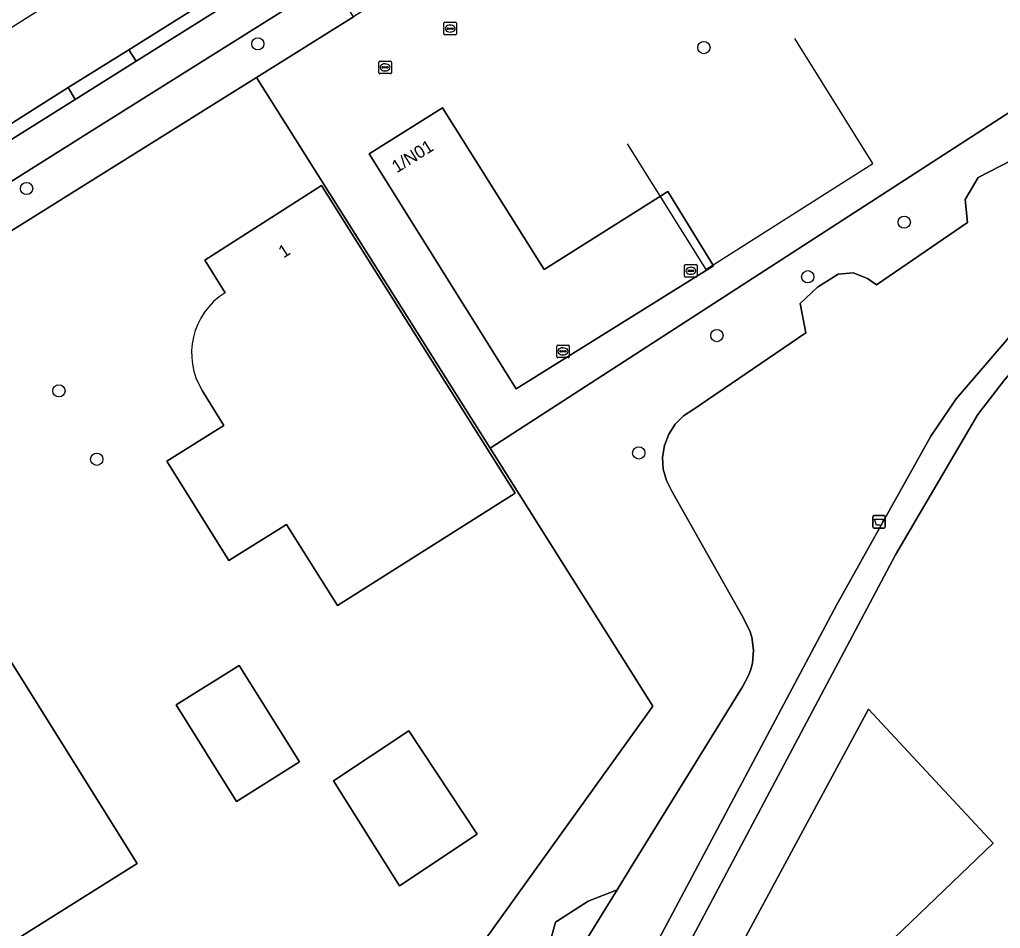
# Model space of a CAD drawing. Extents: x 159352 to 160617, y 385888 to 387323.
# Drawn here: x 159828.8 to 159907, y 387087.9 to 387160.3 of the extents above; entities that cross this region are included whole.
import ezdxf

# ---------------------------------------------------------------- set-up
doc = ezdxf.new("R2010")
doc.units = 0
for name, color, linetype in [('IMGEO_Afvalbak', 7, 'Continuous'), ('IMGEO_Berm_open', 7, 'Continuous'), ('IMGEO_Boom', 7, 'Continuous'), ('IMGEO_Erf', 7, 'Continuous'), ('IMGEO_Fietspad_gesloten', 7, 'Continuous'), ('IMGEO_Groenvoorziening', 7, 'Continuous'), ('IMGEO_Hek', 7, 'Continuous'), ('IMGEO_Kolk', 7, 'Continuous'), ('IMGEO_Pand', 7, 'Continuous'), ('IMGEO_Pand_nummerreeks', 7, 'Continuous'), ('IMGEO_Rijbaan_lokaal_gesloten', 7, 'Continuous'), ('IMGEO_Voetpad_halfverhard', 7, 'Continuous'), ('IMGEO_Voetpad_open', 7, 'Continuous')]:
    doc.layers.add(name, color=color, linetype=linetype)

msp = doc.modelspace()

# ---------------------------------------------------------------- linework, layer by layer
at = {"layer": 'IMGEO_Afvalbak'}
for p, q in [((159896.876, 387119.879), (159896.876, 387120.679)), ((159896.876, 387120.679), (159896.876, 387119.879)), ((159896.976, 387120.779), (159897.766, 387120.779)), ((159897.766, 387120.779), (159896.976, 387120.779)), ((159897.866, 387120.679), (159897.866, 387119.879)), ((159897.866, 387119.879), (159897.866, 387120.679)), ((159897.766, 387119.779), (159896.976, 387119.779)), ((159896.976, 387119.779), (159897.766, 387119.779))]:
    msp.add_line(p, q, dxfattribs=at)
msp.add_lwpolyline([(159897.019, 387120.493), (159897.723, 387120.493), (159897.574, 387120.023), (159897.168, 387120.023), (159897.019, 387120.493)], dxfattribs=at)
for centre, start, end in [((159896.976, 387120.679), 90, 180), ((159896.976, 387120.679), 90, 180), ((159897.766, 387120.679), 0, 90), ((159897.766, 387120.679), 360, 90), ((159896.976, 387119.879), 180, 270), ((159896.976, 387119.879), 180, 270), ((159897.766, 387119.879), 270, 0), ((159897.766, 387119.879), 270, 0)]:
    msp.add_arc(centre, 0.1, start, end, dxfattribs=at)
at = {"layer": 'IMGEO_Berm_open'}
for points in [[(159852.073, 387165.753), (159851.51, 387166.695), (159845.181, 387162.713), (159837.558, 387157.911), (159838.141, 387157)], [(159833.27, 387153.959), (159832.711, 387154.894), (159826.066, 387150.699), (159818.825, 387146.173), (159819.394, 387145.255)]]:
    msp.add_lwpolyline(points, close=True, dxfattribs=at)
at = {"layer": 'IMGEO_Boom'}
for centre in [(159847.834, 387158.388), (159883.403, 387158.089), (159829.4, 387146.855), (159899.377, 387144.169), (159891.687, 387139.816), (159884.44, 387135.132), (159831.978, 387130.726), (159878.211, 387125.772), (159834.993, 387125.266)]:
    msp.add_circle(centre, 0.489, dxfattribs=at)
at = {"layer": 'IMGEO_Erf'}
for points in [[(159900.692, 387189.024), (159895.03, 387185.471), (159889.909, 387182.253), (159887.857, 387180.964), (159860.558, 387163.808), (159855.462, 387160.531), (159847.739, 387155.709), (159864.819, 387128.596), (159866.356, 387126.157), (159918.593, 387159.929)], [(159879.318, 387105.581), (159866.356, 387126.157), (159864.819, 387128.596), (159847.739, 387155.709), (159826.502, 387142.448), (159820.913, 387138.958), (159811.566, 387133.121), (159780.921, 387113.843), (159789.337, 387100.545), (159827.729, 387039.883), (159829.239, 387041.358), (159833.7, 387045.715), (159842.366, 387054.08), (159847.993, 387061.226), (159850.21, 387064.041), (159863.438, 387082.761), (159863.209, 387083.12)], [(159868.442, 387130.893), (159856.72, 387149.628), (159862.569, 387153.296), (159870.666, 387140.403), (159880.518, 387146.601), (159884.173, 387140.7)], [(159838.214, 387093.035), (159828.992, 387087.257), (159833.3, 387080.381), (159824.244, 387074.706), (159828.5, 387067.913), (159823.32, 387064.667), (159819.337, 387062.172), (159819.082, 387062.012), (159793.385, 387103.025), (159793.233, 387103.267), (159802.468, 387109.053), (159799.551, 387113.708), (159811.092, 387120.939), (159816.867, 387111.721), (159823.79, 387116.058), (159826.445, 387111.821)], [(159851.157, 387101.152), (159846.144, 387097.978), (159841.312, 387105.684), (159846.339, 387108.836)], [(159859.119, 387091.271), (159853.869, 387099.626), (159859.862, 387103.609), (159865.321, 387095.394)]]:
    msp.add_lwpolyline(points, close=True, dxfattribs=at)
for points in [[(159845.218, 387138.536), (159843.599, 387141.14), (159852.906, 387147.096), (159868.366, 387122.557), (159854.185, 387113.623), (159850.119, 387120.075), (159845.52, 387117.21)], [(159845.52, 387117.21), (159840.589, 387125.123), (159845.133, 387127.97), (159843.406, 387130.741)]]:
    msp.add_lwpolyline(points, dxfattribs=at)
msp.add_arc((159848.221, 387133.73), 5.667, 121.99884, 211.8284, dxfattribs=at)
at = {"layer": 'IMGEO_Fietspad_gesloten'}
msp.add_lwpolyline([(159819.155, 387141.758), (159834.626, 387151.467), (159853.667, 387163.427), (159858.735, 387166.589), (159893.193, 387188.191), (159891.743, 387190.614), (159857.812, 387169.391), (159852.073, 387165.753), (159838.141, 387157), (159833.27, 387153.959), (159819.394, 387145.255)], dxfattribs=at)
at = {"layer": 'IMGEO_Groenvoorziening'}
for points in [[(159911.04, 387188.259), (159905.026, 387191.744), (159900.692, 387189.024), (159918.593, 387159.929), (159866.356, 387126.157), (159879.318, 387105.581), (159863.209, 387083.12)], [(159928.781, 387155.644), (159928.412, 387155.238), (159913.02, 387138.016), (159907.396, 387131.623), (159905.254, 387128.845), (159898.678, 387117.653), (159866.99, 387058.004), (159855.946, 387037.465), (159855.921, 387036.865), (159856.155, 387036.133), (159859.435, 387031.848), (159859.749, 387032.088), (159949.709, 387101.424)], [(159831.115, 387026.309), (159850.627, 387039.56), (159853.366, 387041.633), (159860.984, 387051.122), (159874.513, 387077.069), (159893.978, 387113.649), (159901.497, 387127.117), (159903.528, 387130.092), (159925.484, 387155.614)], [(159870.725, 387085.261), (159871.559, 387088.364), (159874.183, 387090.034), (159876.482, 387090.951), (159877.525, 387092.64), (159886.469, 387107.116), (159886.968, 387108.028), (159887.144, 387108.518), (159887.267, 387109.024), (159887.352, 387110.06), (159887.22, 387111.092), (159887.073, 387111.591), (159886.432, 387112.83), (159880.843, 387122.733), (159880.41, 387123.577), (159880.163, 387124.492), (159880.11, 387125.439), (159880.256, 387126.376), (159880.594, 387127.262), (159881.109, 387128.059), (159881.777, 387128.731), (159882.609, 387129.269), (159891.543, 387135.356), (159891.078, 387137.695), (159892.463, 387138.993), (159894.106, 387140.032), (159895.317, 387140.119), (159896.442, 387139.686), (159897.156, 387139.18), (159904.427, 387144.133), (159904.228, 387145.989), (159905.266, 387147.72), (159907.948, 387149.105)], [(159907.948, 387149.105), (159905.266, 387147.72), (159904.228, 387145.989), (159904.427, 387144.133), (159897.156, 387139.18), (159896.442, 387139.686), (159895.317, 387140.119), (159894.106, 387140.032), (159892.463, 387138.993), (159891.078, 387137.695), (159891.543, 387135.356), (159882.609, 387129.269), (159881.777, 387128.731), (159881.109, 387128.059), (159880.594, 387127.262), (159880.256, 387126.376), (159880.11, 387125.439), (159880.163, 387124.492), (159880.41, 387123.577), (159880.843, 387122.733), (159886.432, 387112.83), (159887.073, 387111.591), (159887.22, 387111.092), (159887.352, 387110.06), (159887.267, 387109.024), (159887.144, 387108.518), (159886.968, 387108.028), (159886.469, 387107.116), (159877.525, 387092.64), (159876.482, 387090.951), (159870.899, 387081.913)]]:
    msp.add_lwpolyline(points, dxfattribs=at)
for points in [[(159896.539, 387105.343), (159861.685, 387040.809), (159862.42, 387039.053), (159882.243, 387056.704), (159878.599, 387061.68), (159878.846, 387065.12), (159882.048, 387070.372), (159883.535, 387072.664), (159906.471, 387094.652)], [(159883.535, 387072.664), (159882.048, 387070.372), (159878.846, 387065.12), (159878.599, 387061.68), (159882.243, 387056.704), (159862.42, 387039.053), (159861.685, 387040.809), (159896.539, 387105.343), (159906.471, 387094.652)], [(159874.183, 387090.034), (159871.559, 387088.364), (159870.725, 387085.261), (159870.899, 387081.913), (159876.482, 387090.951)]]:
    msp.add_lwpolyline(points, close=True, dxfattribs=at)
at = {"layer": 'IMGEO_Hek'}
msp.add_lwpolyline([(159877.277, 387150.415), (159883.548, 387140.389), (159896.882, 387148.849), (159890.666, 387158.824)], dxfattribs=at)
at = {"layer": 'IMGEO_Kolk'}
for p, q in [((159862.673, 387159.175), (159862.673, 387160.027)), ((159862.748, 387160.101), (159863.6, 387160.101)), ((159862.932, 387159.595), (159862.932, 387159.607)), ((159863.37, 387159.558), (159862.972, 387159.558)), ((159862.975, 387159.644), (159863.373, 387159.644)), ((159863.161, 387159.881), (159863.186, 387159.881)), ((159863.416, 387159.607), (159863.416, 387159.595)), ((159863.674, 387160.027), (159863.674, 387159.175)), ((159863.6, 387159.101), (159862.748, 387159.101)), ((159863.184, 387159.321), (159863.159, 387159.321)), ((159857.48, 387156.082), (159857.48, 387156.934)), ((159857.555, 387157.008), (159858.407, 387157.008)), ((159857.739, 387156.502), (159857.739, 387156.514)), ((159858.177, 387156.465), (159857.779, 387156.465)), ((159857.782, 387156.551), (159858.18, 387156.551)), ((159857.968, 387156.788), (159857.993, 387156.788)), ((159858.223, 387156.514), (159858.223, 387156.502)), ((159858.481, 387156.934), (159858.481, 387156.082)), ((159858.407, 387156.008), (159857.555, 387156.008)), ((159857.991, 387156.228), (159857.966, 387156.228)), ((159881.94, 387140.792), (159882.792, 387140.792)), ((159881.865, 387139.866), (159881.865, 387140.718)), ((159882.124, 387140.286), (159882.124, 387140.298)), ((159882.562, 387140.249), (159882.164, 387140.249)), ((159882.167, 387140.335), (159882.565, 387140.335)), ((159882.376, 387140.012), (159882.351, 387140.012)), ((159882.353, 387140.572), (159882.378, 387140.572)), ((159882.608, 387140.298), (159882.608, 387140.286)), ((159882.866, 387140.718), (159882.866, 387139.866)), ((159882.792, 387139.792), (159881.94, 387139.792)), ((159871.668, 387133.442), (159871.668, 387134.294)), ((159871.743, 387134.368), (159872.595, 387134.368)), ((159871.927, 387133.862), (159871.927, 387133.874)), ((159872.365, 387133.825), (159871.967, 387133.825)), ((159871.97, 387133.911), (159872.368, 387133.911)), ((159872.156, 387134.148), (159872.181, 387134.148)), ((159872.411, 387133.874), (159872.411, 387133.862)), ((159872.669, 387134.294), (159872.669, 387133.442)), ((159872.595, 387133.368), (159871.743, 387133.368)), ((159872.179, 387133.588), (159872.154, 387133.588))]:
    msp.add_line(p, q, dxfattribs=at)
for points in [[(159862.673, 387159.175), (159862.673, 387160.027)], [(159862.748, 387160.101), (159863.6, 387160.101)], [(159863.674, 387160.027), (159863.674, 387159.175)], [(159863.6, 387159.101), (159862.748, 387159.101)], [(159857.48, 387156.082), (159857.48, 387156.934)], [(159857.555, 387157.008), (159858.407, 387157.008)], [(159858.481, 387156.934), (159858.481, 387156.082)], [(159858.407, 387156.008), (159857.555, 387156.008)], [(159881.94, 387140.792), (159882.792, 387140.792)], [(159881.865, 387139.866), (159881.865, 387140.718)], [(159882.866, 387140.718), (159882.866, 387139.866)], [(159882.792, 387139.792), (159881.94, 387139.792)], [(159871.668, 387133.442), (159871.668, 387134.294)], [(159871.743, 387134.368), (159872.595, 387134.368)], [(159872.669, 387134.294), (159872.669, 387133.442)], [(159872.595, 387133.368), (159871.743, 387133.368)]]:
    msp.add_lwpolyline(points, dxfattribs=at)
for centre, radius, start, end in [((159862.75, 387160.025), 0.0765, 91.55205, 178.44795), ((159862.75, 387160.025), 0.0765, 91.55205, 178.44795), ((159862.972, 387159.604), 0.0403, 85.87752, 175.75265), ((159862.969, 387159.594), 0.0366, 178.93798, 274.71019), ((159863.373, 387159.601), 0.043, 264.86636, 352.45326), ((159863.377, 387159.606), 0.0386, 1.73085, 96.63898), ((159863.598, 387160.025), 0.0765, 1.55205, 88.44795), ((159863.598, 387160.025), 0.0765, 1.55205, 88.44795), ((159862.75, 387159.177), 0.0765, 181.55205, 268.44795), ((159862.75, 387159.177), 0.0765, 181.55205, 268.44795), ((159863.598, 387159.177), 0.0765, 271.55205, 358.44795), ((159863.598, 387159.177), 0.0765, 271.55205, 358.44795), ((159857.557, 387156.932), 0.0765, 91.55205, 178.44795), ((159857.557, 387156.932), 0.0765, 91.55205, 178.44795), ((159857.779, 387156.511), 0.0403, 85.87752, 175.75265), ((159857.776, 387156.501), 0.0366, 178.93798, 274.71019), ((159858.18, 387156.508), 0.043, 264.86636, 352.45326), ((159858.184, 387156.513), 0.0386, 1.73085, 96.63898), ((159858.405, 387156.932), 0.0765, 1.55205, 88.44795), ((159858.405, 387156.932), 0.0765, 1.55205, 88.44795), ((159857.557, 387156.084), 0.0765, 181.55205, 268.44795), ((159857.557, 387156.084), 0.0765, 181.55205, 268.44795), ((159858.405, 387156.084), 0.0765, 271.55205, 358.44795), ((159858.405, 387156.084), 0.0765, 271.55205, 358.44795), ((159881.942, 387140.716), 0.0765, 91.55205, 178.44795), ((159881.942, 387140.716), 0.0765, 91.55205, 178.44795), ((159882.79, 387140.716), 0.0765, 1.55205, 88.44795), ((159882.79, 387140.716), 0.0765, 1.55205, 88.44795), ((159882.164, 387140.295), 0.0403, 85.87752, 175.75265), ((159882.161, 387140.285), 0.0366, 178.93798, 274.71019), ((159882.565, 387140.292), 0.043, 264.86636, 352.45326), ((159882.569, 387140.297), 0.0386, 1.73085, 96.63898), ((159881.942, 387139.868), 0.0765, 181.55205, 268.44795), ((159881.942, 387139.868), 0.0765, 181.55205, 268.44795), ((159882.79, 387139.868), 0.0765, 271.55205, 358.44795), ((159882.79, 387139.868), 0.0765, 271.55205, 358.44795), ((159871.745, 387134.292), 0.0765, 91.55205, 178.44795), ((159871.745, 387134.292), 0.0765, 91.55205, 178.44795), ((159871.967, 387133.871), 0.0403, 85.87752, 175.75265), ((159871.964, 387133.861), 0.0366, 178.93798, 274.71019), ((159872.368, 387133.868), 0.043, 264.86636, 352.45326), ((159872.372, 387133.873), 0.0386, 1.73085, 96.63898), ((159872.593, 387134.292), 0.0765, 1.55205, 88.44795), ((159872.593, 387134.292), 0.0765, 1.55205, 88.44795), ((159871.745, 387133.444), 0.0765, 181.55205, 268.44795), ((159871.745, 387133.444), 0.0765, 181.55205, 268.44795), ((159872.593, 387133.444), 0.0765, 271.55205, 358.44795), ((159872.593, 387133.444), 0.0765, 271.55205, 358.44795)]:
    msp.add_arc(centre, radius, start, end, dxfattribs=at)
for centre, major_axis, ratio, start_param, end_param in [((159863.16, 387159.601), (-0.387, 0.002), 0.722429, 4.712389, 7.853982), ((159863.185, 387159.601), (-0.39, 0.002), 0.717154, 1.570796, 4.712389), ((159857.967, 387156.508), (-0.387, 0.002), 0.722429, 4.712389, 7.853982), ((159857.992, 387156.508), (-0.39, 0.002), 0.717154, 1.570796, 4.712389), ((159882.352, 387140.292), (-0.387, 0.002), 0.722429, 4.712389, 7.853982), ((159882.377, 387140.292), (-0.39, 0.002), 0.717154, 1.570796, 4.712389), ((159872.155, 387133.868), (-0.387, 0.002), 0.722429, 4.712389, 7.853982), ((159872.18, 387133.868), (-0.39, 0.002), 0.717154, 1.570796, 4.712389)]:
    msp.add_ellipse(centre, major_axis=major_axis, ratio=ratio, start_param=start_param, end_param=end_param, dxfattribs=at)
at = {"layer": 'IMGEO_Pand'}
for points in [[(159868.442, 387130.893), (159884.173, 387140.7), (159880.518, 387146.601), (159870.666, 387140.403), (159862.569, 387153.296), (159856.72, 387149.628)], [(159838.214, 387093.035), (159826.445, 387111.821), (159823.79, 387116.058), (159816.867, 387111.721), (159811.092, 387120.939), (159799.551, 387113.708), (159802.468, 387109.053), (159793.233, 387103.267), (159793.385, 387103.025), (159819.082, 387062.012), (159819.337, 387062.172), (159823.32, 387064.667), (159828.5, 387067.913), (159824.244, 387074.706), (159833.3, 387080.381), (159828.992, 387087.257)], [(159851.157, 387101.152), (159846.339, 387108.836), (159841.312, 387105.684), (159846.144, 387097.978)], [(159859.119, 387091.271), (159865.321, 387095.394), (159859.862, 387103.609), (159853.869, 387099.626)]]:
    msp.add_lwpolyline(points, close=True, dxfattribs=at)
msp.add_lwpolyline([(159843.406, 387130.741), (159845.133, 387127.97), (159840.589, 387125.123), (159845.52, 387117.21), (159850.119, 387120.075), (159854.185, 387113.623), (159868.366, 387122.557), (159852.906, 387147.096), (159843.599, 387141.14), (159845.218, 387138.536)], dxfattribs=at)
msp.add_arc((159848.221, 387133.73), 5.667, 121.99884, 211.8284, dxfattribs=at)
at = {"layer": 'IMGEO_Rijbaan_lokaal_gesloten'}
for points in [[(160048.752, 387303.711), (160011.173, 387277.434), (159978.392, 387254.928), (159965.284, 387246.518), (159912.052, 387212.367), (159907.474, 387209.491), (159829.806, 387160.696), (159702.709, 387080.332)], [(159826.066, 387150.699), (159832.711, 387154.894), (159837.558, 387157.911), (159845.181, 387162.713), (159851.51, 387166.695), (159857.247, 387170.304), (159861.678, 387173.091), (159877.397, 387182.897), (159891.15, 387191.52), (159896.284, 387194.749), (159904.916, 387200.115), (159908.53, 387202.416), (159912.382, 387204.872), (159913.243, 387205.421), (159915.912, 387207.124), (159916.83, 387207.709), (159962.683, 387236.479), (159978.876, 387247.75), (159989.733, 387256.575), (159994.292, 387260.262), (160011.426, 387273.799), (160012.319, 387274.5), (160013.214, 387275.199)]]:
    msp.add_lwpolyline(points, dxfattribs=at)
at = {"layer": 'IMGEO_Voetpad_halfverhard'}
for points in [[(159927.214, 387157.563), (159925.484, 387155.614), (159903.528, 387130.092), (159901.497, 387127.117), (159893.978, 387113.649), (159874.513, 387077.069)], [(159866.99, 387058.004), (159898.678, 387117.653), (159905.254, 387128.845), (159907.396, 387131.623), (159913.02, 387138.016), (159928.412, 387155.238)]]:
    msp.add_lwpolyline(points, dxfattribs=at)
at = {"layer": 'IMGEO_Voetpad_open'}
msp.add_lwpolyline([(159826.502, 387142.448), (159847.739, 387155.709), (159855.462, 387160.531), (159853.667, 387163.427), (159834.626, 387151.467), (159819.155, 387141.758)], dxfattribs=at)
msp.add_lwpolyline([(159832.711, 387154.894), (159833.27, 387153.959), (159838.141, 387157), (159837.558, 387157.911)], close=True, dxfattribs=at)

# ---------------------------------------------------------------- texts
at = {"layer": 'IMGEO_Pand_nummerreeks'}
for s, rotation, p in [('1/N01', 31.89656, (159858.912, 387148.061)), ('1', 32.61664, (159849.883, 387141.268))]:
    msp.add_text(s, height=1, rotation=rotation, dxfattribs=at).set_placement(p)

doc.saveas('drawing.dxf')
